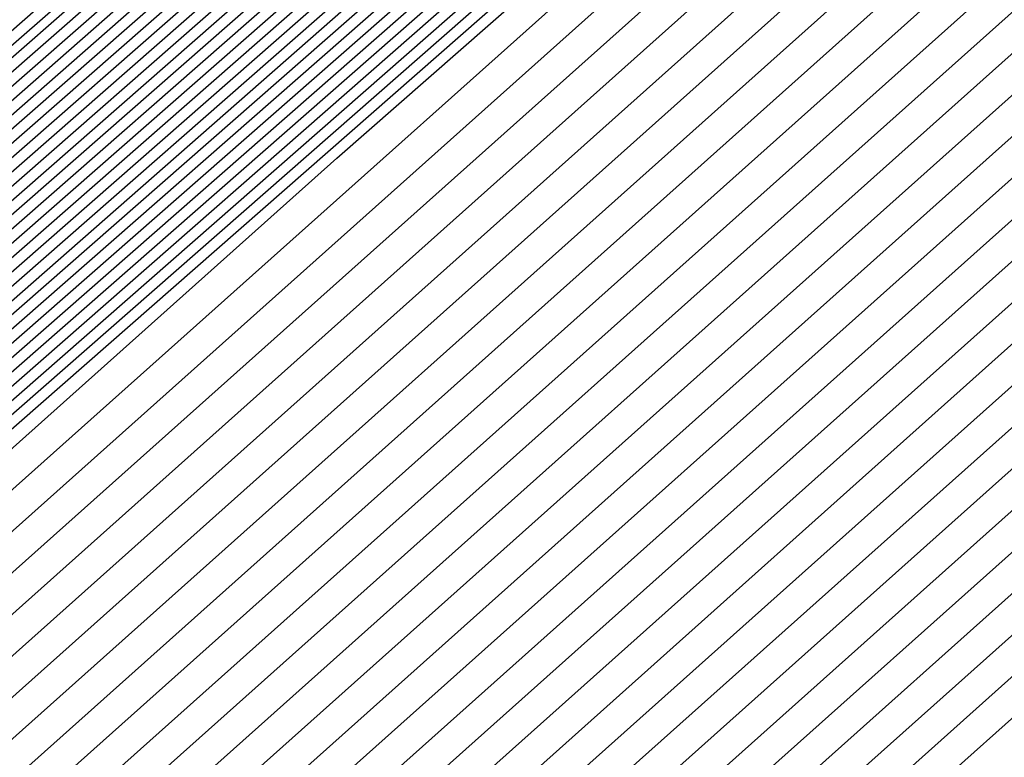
# Model space of a CAD drawing. Extents: x 3249832 to 3255657, y 13789405 to 13793316.
# Tile 1048 of 1056: x 3253213.2379 to 3253213.3054, y 13791261.6534 to 13791261.704. Entities that reach past the tile are written whole.
import ezdxf

# ---------------------------------------------------------------- set-up
doc = ezdxf.new("R2010")
doc.units = 0
doc.header["$LTSCALE"] = 100
doc.header["$MEASUREMENT"] = 0
for name, color, linetype in [('GRATIO_03231_CON', 1, 'CONTINUOUS'), ('GRATIO_0323_ICON', 1, 'CONTINUOUS'), ('TARGETS_EAST', 7, 'CONTINUOUS')]:
    doc.layers.add(name, color=color, linetype=linetype)

# ---------------------------------------------------------------- blocks, each defined once
blk = doc.blocks.new('Gratio_032316_contours')
at = {"layer": 'GRATIO_03231_CON', "color": 5, "linetype": 'Continuous', "flags": 128}
for points in [[(3253294.050892, 13791331.349147), (3253282.272347, 13791320.978058), (3253268.372959, 13791308.819897), (3253256.53026, 13791298.516025), (3253249.8813, 13791292.793135), (3253247.401173, 13791290.719249), (3253247.024485, 13791290.447721), (3253246.629331, 13791290.101489), (3253243.867765, 13791287.681844), (3253236.335328, 13791281.15966), (3253223.219613, 13791269.871285), (3253210.076396, 13791258.614957), (3253204.053508, 13791253.554381), (3253204.053506, 13791253.554379), (3253209.920037, 13791258.79424), (3253222.930167, 13791270.20313), (3253235.959336, 13791281.590624), (3253243.813823, 13791288.445438), (3253249.023211, 13791292.972861), (3253256.047914, 13791299.057326), (3253267.909792, 13791309.329092), (3253281.876511, 13791321.401718), (3253293.777187, 13791331.634584)], [(3253293.798373, 13791331.131311), (3253282.082854, 13791320.815718), (3253268.257836, 13791308.722622), (3253256.478491, 13791298.473901), (3253249.865083, 13791292.781659), (3253247.398206, 13791290.718887), (3253247.023539, 13791290.448797), (3253246.629661, 13791290.1036), (3253243.876746, 13791287.691505), (3253236.367871, 13791281.189718), (3253223.293177, 13791269.93665), (3253210.191067, 13791258.715525), (3253204.187016, 13791253.670777), (3253204.187014, 13791253.670777), (3253210.035202, 13791258.894242), (3253223.004679, 13791270.267407), (3253235.993201, 13791281.619171), (3253243.82253, 13791288.45167), (3253249.010414, 13791292.959989), (3253255.998597, 13791299.012453), (3253267.79711, 13791309.229136), (3253281.689131, 13791321.237116), (3253293.526131, 13791331.41522)], [(3253281.703867, 13791320.491041), (3253268.027588, 13791308.528072), (3253256.374954, 13791298.389654), (3253249.83265, 13791292.758707), (3253247.392273, 13791290.718163), (3253247.021649, 13791290.45095), (3253246.63032, 13791290.107823), (3253243.894709, 13791287.710827), (3253236.432955, 13791281.249833), (3253223.440304, 13791270.067378), (3253210.420408, 13791258.916665), (3253204.454031, 13791253.903573), (3253204.45403, 13791253.90357), (3253210.265496, 13791259.094286), (3253223.15342, 13791270.396274), (3253236.059978, 13791281.677323), (3253243.494674, 13791288.169109), (3253246.236293, 13791290.558915), (3253246.630942, 13791290.897916), (3253246.976878, 13791291.192818), (3253249.380962, 13791293.27243), (3253255.902209, 13791298.921086), (3253267.57241, 13791309.028745), (3253281.314456, 13791320.907856)], [(3253281.514374, 13791320.328701), (3253267.912464, 13791308.430798), (3253256.323186, 13791298.34753), (3253249.816433, 13791292.747232), (3253247.389307, 13791290.7178), (3253247.020703, 13791290.452026), (3253246.63065, 13791290.109934), (3253243.90369, 13791287.720489), (3253236.465497, 13791281.279891), (3253223.513867, 13791270.132741), (3253210.535079, 13791259.017233), (3253204.587539, 13791254.019969), (3253204.587538, 13791254.019968), (3253210.380657, 13791259.194295), (3253223.22789, 13791270.460601), (3253236.093697, 13791281.706031), (3253243.504926, 13791288.177315), (3253246.237927, 13791290.559532), (3253246.631434, 13791290.897348), (3253246.975681, 13791291.190435), (3253249.366914, 13791293.25849), (3253255.852885, 13791298.876217), (3253267.459724, 13791308.928789), (3253281.127076, 13791320.743256)], [(3253281.324881, 13791320.166363), (3253267.797344, 13791308.333522), (3253256.271417, 13791298.305406), (3253249.800217, 13791292.735756), (3253247.38634, 13791290.717438), (3253247.019758, 13791290.453103), (3253246.630979, 13791290.112045), (3253243.912671, 13791287.73015), (3253236.498039, 13791281.309949), (3253223.587429, 13791270.198103), (3253210.64975, 13791259.117804), (3253204.721046, 13791254.136365), (3253204.721046, 13791254.136365), (3253210.495817, 13791259.294303), (3253223.302356, 13791270.524924), (3253236.127417, 13791281.734739), (3253243.515178, 13791288.185521), (3253246.239562, 13791290.56015), (3253246.631926, 13791290.896781), (3253246.974483, 13791291.188052), (3253249.352866, 13791293.24455), (3253255.803561, 13791298.831348), (3253267.347038, 13791308.828835), (3253280.939697, 13791320.578654)], [(3253281.135387, 13791320.004024), (3253267.68222, 13791308.236247), (3253256.219649, 13791298.263283), (3253249.784, 13791292.72428), (3253247.383374, 13791290.717076), (3253247.018812, 13791290.454179), (3253246.631309, 13791290.114156), (3253243.921652, 13791287.739811), (3253236.530581, 13791281.340006), (3253223.660992, 13791270.263468), (3253210.76442, 13791259.218373), (3253204.854554, 13791254.25276), (3253204.854554, 13791254.252763), (3253210.610976, 13791259.394313), (3253223.376826, 13791270.589251), (3253236.161137, 13791281.763447), (3253243.52543, 13791288.193726), (3253246.241196, 13791290.560768), (3253246.632418, 13791290.896213), (3253246.973286, 13791291.185668), (3253249.338818, 13791293.230609), (3253255.754237, 13791298.786479), (3253267.234354, 13791308.728879), (3253280.752313, 13791320.414054)], [(3253267.451973, 13791308.041697), (3253256.116111, 13791298.179035), (3253249.751567, 13791292.701328), (3253247.377441, 13791290.716351), (3253247.016922, 13791290.456332), (3253246.631968, 13791290.118378), (3253243.939615, 13791287.759133), (3253236.595665, 13791281.400121), (3253223.808119, 13791270.394196), (3253210.993761, 13791259.419512), (3253205.121569, 13791254.485556), (3253205.12157, 13791254.485556), (3253210.841294, 13791259.59433), (3253223.525766, 13791270.717901), (3253236.228576, 13791281.820863), (3253243.545933, 13791288.210138), (3253246.244464, 13791290.562004), (3253246.633402, 13791290.895078), (3253246.970892, 13791291.180901), (3253249.310721, 13791293.202729), (3253255.655588, 13791298.696741), (3253267.008982, 13791308.528971)], [(3253267.336849, 13791307.944423), (3253256.064342, 13791298.136912), (3253249.73535, 13791292.689852), (3253247.374474, 13791290.715989), (3253247.015976, 13791290.457408), (3253246.632298, 13791290.120489), (3253243.948596, 13791287.768794), (3253236.628207, 13791281.430179), (3253223.881683, 13791270.459559), (3253211.108432, 13791259.520081), (3253205.255077, 13791254.601952), (3253205.255078, 13791254.601953), (3253210.956454, 13791259.694338), (3253223.600232, 13791270.782228), (3253236.262295, 13791281.84957), (3253243.556185, 13791288.218343), (3253246.246098, 13791290.562622), (3253246.633894, 13791290.89451), (3253246.969694, 13791291.178518), (3253249.296673, 13791293.188789), (3253255.606265, 13791298.651872), (3253266.896298, 13791308.429015)], [(3253267.221725, 13791307.847149), (3253256.012575, 13791298.094788), (3253249.719134, 13791292.678376), (3253247.371507, 13791290.715627), (3253247.015031, 13791290.458484), (3253246.632628, 13791290.1226), (3253243.957577, 13791287.778456), (3253236.66075, 13791281.460237), (3253223.955246, 13791270.524922), (3253211.223103, 13791259.62065), (3253205.388584, 13791254.718352), (3253205.388586, 13791254.718351), (3253211.071615, 13791259.794345), (3253223.674701, 13791270.846551), (3253236.296016, 13791281.878279), (3253243.566437, 13791288.226549), (3253246.247732, 13791290.56324), (3253246.634385, 13791290.893942), (3253246.968497, 13791291.176134), (3253249.282624, 13791293.174848), (3253255.55694, 13791298.607003), (3253266.783612, 13791308.329061)], [(3253267.106605, 13791307.749872), (3253255.960806, 13791298.052664), (3253249.702917, 13791292.6669), (3253247.368541, 13791290.715265), (3253247.014086, 13791290.459561), (3253246.632957, 13791290.124712), (3253243.966559, 13791287.788117), (3253236.693292, 13791281.490295), (3253224.02881, 13791270.590287), (3253211.337773, 13791259.72122), (3253205.522092, 13791254.834748), (3253205.522094, 13791254.834746), (3253211.186774, 13791259.894355), (3253223.749171, 13791270.910878), (3253236.329735, 13791281.906987), (3253243.576689, 13791288.234755), (3253246.249366, 13791290.563858), (3253246.634877, 13791290.893375), (3253246.9673, 13791291.173751), (3253249.268576, 13791293.160908), (3253255.507616, 13791298.562134), (3253266.670926, 13791308.229105)], [(3253266.876357, 13791307.555324), (3253255.857268, 13791297.968417), (3253249.670483, 13791292.643948), (3253247.362608, 13791290.71454), (3253247.012195, 13791290.461714), (3253246.633616, 13791290.128934), (3253243.984521, 13791287.807439), (3253236.758376, 13791281.55041), (3253224.175936, 13791270.721014), (3253211.567115, 13791259.922358), (3253205.789111, 13791255.067539), (3253205.78911, 13791255.067541), (3253211.417093, 13791260.094372), (3253223.898111, 13791271.039528), (3253236.397174, 13791281.964402), (3253243.597192, 13791288.251166), (3253246.252634, 13791290.565094), (3253246.635861, 13791290.892239), (3253246.964905, 13791291.168984), (3253249.240479, 13791293.133027), (3253255.408968, 13791298.472396), (3253266.445556, 13791308.029197)], [(3253266.761233, 13791307.458048), (3253255.8055, 13791297.926293), (3253249.654267, 13791292.632473), (3253247.359641, 13791290.714178), (3253247.011249, 13791290.46279), (3253246.633946, 13791290.131045), (3253243.993502, 13791287.8171), (3253236.790918, 13791281.580467), (3253224.2495, 13791270.786377), (3253211.681785, 13791260.022928), (3253205.922618, 13791255.183939), (3253205.922618, 13791255.183939), (3253211.532252, 13791260.19438), (3253223.972577, 13791271.103855), (3253236.430893, 13791281.993111), (3253243.607444, 13791288.259371), (3253246.254268, 13791290.565712), (3253246.636353, 13791290.891671), (3253246.963708, 13791291.166601), (3253249.226431, 13791293.119087), (3253255.359643, 13791298.427527), (3253266.33287, 13791307.929241)], [(3253266.64611, 13791307.360774), (3253255.753731, 13791297.884169), (3253249.63805, 13791292.620997), (3253247.356675, 13791290.713816), (3253247.010304, 13791290.463866), (3253246.634276, 13791290.133156), (3253244.002484, 13791287.826761), (3253236.82346, 13791281.610525), (3253224.323063, 13791270.85174), (3253211.796456, 13791260.123497), (3253206.056126, 13791255.300335), (3253206.056126, 13791255.300335), (3253211.647411, 13791260.294389), (3253224.047047, 13791271.168178), (3253236.464614, 13791282.021819), (3253243.617696, 13791288.267577), (3253246.255902, 13791290.566329), (3253246.636845, 13791290.891104), (3253246.962511, 13791291.164217), (3253249.212383, 13791293.105147), (3253255.310319, 13791298.382658), (3253266.220186, 13791307.829287)], [(3253266.530986, 13791307.263499), (3253255.701962, 13791297.842046), (3253249.621834, 13791292.609521), (3253247.353708, 13791290.713453), (3253247.009359, 13791290.464943), (3253246.634605, 13791290.135267), (3253244.011465, 13791287.836423), (3253236.856002, 13791281.640583), (3253224.396627, 13791270.917105), (3253211.911126, 13791260.224066), (3253206.189634, 13791255.416731), (3253206.189634, 13791255.416732), (3253211.762573, 13791260.394397), (3253224.121517, 13791271.232505), (3253236.498333, 13791282.050527), (3253243.627948, 13791288.275783), (3253246.257536, 13791290.566947), (3253246.637337, 13791290.890536), (3253246.961314, 13791291.161834), (3253249.198335, 13791293.091206), (3253255.260994, 13791298.337789), (3253266.1075, 13791307.729333)], [(3253266.300742, 13791307.068949), (3253255.598426, 13791297.757798), (3253249.5894, 13791292.586569), (3253247.347775, 13791290.712729), (3253247.007468, 13791290.467095), (3253246.635265, 13791290.139489), (3253244.029427, 13791287.855745), (3253236.921086, 13791281.700698), (3253224.543752, 13791271.047831), (3253212.140468, 13791260.425205), (3253206.456649, 13791255.649527), (3253206.45665, 13791255.649527), (3253211.992891, 13791260.594414), (3253224.270456, 13791271.361155), (3253236.565772, 13791282.107943), (3253243.648451, 13791288.292194), (3253246.260804, 13791290.568183), (3253246.638321, 13791290.889401), (3253246.958919, 13791291.157067), (3253249.170238, 13791293.063326), (3253255.162346, 13791298.248051), (3253265.88213, 13791307.529423)], [(3253266.185618, 13791306.971675), (3253255.546657, 13791297.715675), (3253249.573183, 13791292.575093), (3253247.344808, 13791290.712367), (3253247.006522, 13791290.468172), (3253246.635594, 13791290.141601), (3253244.038409, 13791287.865406), (3253236.953628, 13791281.730756), (3253224.617315, 13791271.113195), (3253212.255138, 13791260.525774), (3253206.590156, 13791255.765923), (3253206.590158, 13791255.765923), (3253212.10805, 13791260.694424), (3253224.344922, 13791271.425478), (3253236.599492, 13791282.136651), (3253243.658703, 13791288.3004), (3253246.262438, 13791290.568801), (3253246.638812, 13791290.888833), (3253246.957722, 13791291.154684), (3253249.15619, 13791293.049385), (3253255.113022, 13791298.203182), (3253265.769445, 13791307.429467)], [(3253266.070494, 13791306.874399), (3253255.494888, 13791297.673551), (3253249.556967, 13791292.563617), (3253247.341842, 13791290.712004), (3253247.005577, 13791290.469248), (3253246.635924, 13791290.143712), (3253244.04739, 13791287.875067), (3253236.98617, 13791281.760814), (3253224.690879, 13791271.178558), (3253212.369809, 13791260.626345), (3253206.723664, 13791255.882318), (3253206.723666, 13791255.88232), (3253212.22321, 13791260.794431), (3253224.419392, 13791271.489805), (3253236.633212, 13791282.165358), (3253243.668955, 13791288.308605), (3253246.264072, 13791290.569419), (3253246.639304, 13791290.888265), (3253246.956524, 13791291.1523), (3253249.142141, 13791293.035445), (3253255.063697, 13791298.158313), (3253265.656759, 13791307.329513)], [(3253265.955372, 13791306.777124), (3253255.44312, 13791297.631427), (3253249.54075, 13791292.552141), (3253247.338875, 13791290.711642), (3253247.004632, 13791290.470325), (3253246.636254, 13791290.145823), (3253244.056371, 13791287.884728), (3253237.018712, 13791281.790872), (3253224.764442, 13791271.243923), (3253212.48448, 13791260.726913), (3253206.857172, 13791255.998718), (3253206.857174, 13791255.998718), (3253212.338369, 13791260.894441), (3253224.493862, 13791271.554128), (3253236.666931, 13791282.194066), (3253243.679207, 13791288.316811), (3253246.265706, 13791290.570037), (3253246.639796, 13791290.887697), (3253246.955327, 13791291.149917), (3253249.128093, 13791293.021505), (3253255.014373, 13791298.113444), (3253265.544075, 13791307.229559)], [(3253265.725125, 13791306.582574), (3253255.339583, 13791297.54718), (3253249.508317, 13791292.52919), (3253247.332942, 13791290.710918), (3253247.002741, 13791290.472477), (3253246.636913, 13791290.150045), (3253244.074334, 13791287.904051), (3253237.083796, 13791281.850986), (3253224.911569, 13791271.374649), (3253212.713817, 13791260.928053), (3253207.124191, 13791256.23151), (3253207.12419, 13791256.231511), (3253212.568689, 13791261.094458), (3253224.642801, 13791271.682782), (3253236.73437, 13791282.251483), (3253243.69971, 13791288.333222), (3253246.268975, 13791290.571273), (3253246.64078, 13791290.886562), (3253246.952933, 13791291.14515), (3253249.099997, 13791292.993624), (3253254.915725, 13791298.023706), (3253265.318703, 13791307.029649)], [(3253265.610003, 13791306.4853), (3253255.287814, 13791297.505056), (3253249.4921, 13791292.517714), (3253247.329976, 13791290.710555), (3253247.001795, 13791290.473554), (3253246.637243, 13791290.152156), (3253244.083315, 13791287.913712), (3253237.116338, 13791281.881044), (3253224.985132, 13791271.440014), (3253212.828488, 13791261.028621), (3253207.257698, 13791256.34791), (3253207.257698, 13791256.347908), (3253212.683849, 13791261.194466), (3253224.717267, 13791271.747105), (3253236.76809, 13791282.28019), (3253243.709962, 13791288.341428), (3253246.270609, 13791290.571891), (3253246.641272, 13791290.885994), (3253246.951735, 13791291.142767), (3253249.085948, 13791292.979684), (3253254.8664, 13791297.978837), (3253265.206019, 13791306.929695)], [(3253265.494879, 13791306.388026), (3253255.236046, 13791297.462932), (3253249.475884, 13791292.506238), (3253247.327009, 13791290.710193), (3253247.00085, 13791290.47463), (3253246.637572, 13791290.154267), (3253244.092296, 13791287.923373), (3253237.14888, 13791281.911102), (3253225.058696, 13791271.505377), (3253212.943158, 13791261.12919), (3253207.391206, 13791256.464306), (3253207.391205, 13791256.464306), (3253212.799008, 13791261.294475), (3253224.791737, 13791271.811432), (3253236.80181, 13791282.308898), (3253243.720214, 13791288.349633), (3253246.272243, 13791290.572509), (3253246.641764, 13791290.885427), (3253246.950538, 13791291.140383), (3253249.0719, 13791292.965744), (3253254.817076, 13791297.933968), (3253265.093333, 13791306.829739)], [(3253265.379755, 13791306.290749), (3253255.184277, 13791297.420809), (3253249.459667, 13791292.494762), (3253247.324043, 13791290.709831), (3253246.999905, 13791290.475706), (3253246.637902, 13791290.156378), (3253244.101277, 13791287.933034), (3253237.181422, 13791281.94116), (3253225.132259, 13791271.570741), (3253213.057829, 13791261.229761), (3253207.524713, 13791256.580702), (3253207.524713, 13791256.580701), (3253212.914167, 13791261.394483), (3253224.866207, 13791271.875755), (3253236.83553, 13791282.337607), (3253243.730466, 13791288.357839), (3253246.273877, 13791290.573126), (3253246.642256, 13791290.884859), (3253246.949341, 13791291.138), (3253249.057852, 13791292.951803), (3253254.767752, 13791297.889098), (3253264.980647, 13791306.729784)], [(3253265.149509, 13791306.096201), (3253255.08074, 13791297.336561), (3253249.427234, 13791292.47181), (3253247.31811, 13791290.709106), (3253246.998014, 13791290.477859), (3253246.638561, 13791290.160601), (3253244.11924, 13791287.952356), (3253237.246506, 13791282.001275), (3253225.279384, 13791271.701467), (3253213.28717, 13791261.430898), (3253207.791729, 13791256.813497), (3253207.791729, 13791256.813496), (3253213.144488, 13791261.5945), (3253225.015147, 13791272.004405), (3253236.902969, 13791282.395022), (3253243.750969, 13791288.37425), (3253246.277145, 13791290.574362), (3253246.643239, 13791290.883724), (3253246.946946, 13791291.133233), (3253249.029755, 13791292.923923), (3253254.669103, 13791297.799361), (3253264.755277, 13791306.529875)], [(3253265.034385, 13791305.998925), (3253255.028971, 13791297.294438), (3253249.411017, 13791292.460334), (3253247.315143, 13791290.708744), (3253246.997068, 13791290.478935), (3253246.638891, 13791290.162712), (3253244.128221, 13791287.962018), (3253237.279049, 13791282.031333), (3253225.352948, 13791271.766832), (3253213.401841, 13791261.531469), (3253207.925236, 13791256.929893), (3253207.925237, 13791256.929894), (3253213.259647, 13791261.694508), (3253225.089613, 13791272.068732), (3253236.936688, 13791282.42373), (3253243.761221, 13791288.382456), (3253246.278779, 13791290.57498), (3253246.643731, 13791290.883156), (3253246.945749, 13791291.130849), (3253249.015707, 13791292.909983), (3253254.619779, 13791297.754491), (3253264.642591, 13791306.42992)], [(3253264.919264, 13791305.901651), (3253254.977202, 13791297.252314), (3253249.3948, 13791292.448858), (3253247.312176, 13791290.708382), (3253246.996123, 13791290.480012), (3253246.639221, 13791290.164823), (3253244.137203, 13791287.971679), (3253237.311591, 13791282.06139), (3253225.426511, 13791271.832195), (3253213.516511, 13791261.632038), (3253208.058744, 13791257.046289), (3253208.058745, 13791257.04629), (3253213.374806, 13791261.794518), (3253225.164083, 13791272.133057), (3253236.970408, 13791282.452439), (3253243.771473, 13791288.390661), (3253246.280413, 13791290.575598), (3253246.644223, 13791290.882588), (3253246.944552, 13791291.128466), (3253249.001658, 13791292.896042), (3253254.570455, 13791297.709622), (3253264.529907, 13791306.329965)], [(3253264.80414, 13791305.804376), (3253254.925434, 13791297.21019), (3253249.378584, 13791292.437382), (3253247.30921, 13791290.70802), (3253246.995178, 13791290.481088), (3253246.63955, 13791290.166934), (3253244.146184, 13791287.98134), (3253237.344133, 13791282.091448), (3253225.500075, 13791271.89756), (3253213.631182, 13791261.732606), (3253208.192251, 13791257.162689), (3253208.192253, 13791257.162687), (3253213.489966, 13791261.894525), (3253225.238552, 13791272.197382), (3253237.004128, 13791282.481146), (3253243.781725, 13791288.398867), (3253246.282047, 13791290.576216), (3253246.644715, 13791290.88202), (3253246.943355, 13791291.126083), (3253248.98761, 13791292.882102), (3253254.521131, 13791297.664754), (3253264.417221, 13791306.230011)], [(3253264.573894, 13791305.609826), (3253254.821897, 13791297.125943), (3253249.34615, 13791292.414431), (3253247.303277, 13791290.707295), (3253246.993287, 13791290.483241), (3253246.640209, 13791290.171156), (3253244.164146, 13791288.000663), (3253237.409217, 13791282.151563), (3253225.647202, 13791272.028285), (3253213.860523, 13791261.933746), (3253208.459267, 13791257.395481), (3253208.459267, 13791257.395482), (3253213.720284, 13791262.094543), (3253225.387492, 13791272.326032), (3253237.071567, 13791282.538562), (3253243.802228, 13791288.415278), (3253246.285315, 13791290.577452), (3253246.645699, 13791290.880885), (3253246.94096, 13791291.121316), (3253248.959514, 13791292.854222), (3253254.422482, 13791297.575015), (3253264.191851, 13791306.030101)], [(3253264.45877, 13791305.512552), (3253254.770128, 13791297.083819), (3253249.329934, 13791292.402955), (3253247.30031, 13791290.706933), (3253246.992341, 13791290.484317), (3253246.640539, 13791290.173268), (3253244.173127, 13791288.010324), (3253237.441759, 13791282.181621), (3253225.720765, 13791272.09365), (3253213.975194, 13791262.034314), (3253208.592778, 13791257.51188), (3253208.592775, 13791257.511878), (3253213.835445, 13791262.194552), (3253225.461958, 13791272.390357), (3253237.105286, 13791282.56727), (3253243.81248, 13791288.423484), (3253246.286949, 13791290.57807), (3253246.646191, 13791290.880317), (3253246.939763, 13791291.118932), (3253248.945465, 13791292.840281), (3253254.373158, 13791297.530146), (3253264.079166, 13791305.930146)], [(3253264.343648, 13791305.415276), (3253254.71836, 13791297.041695), (3253249.313717, 13791292.391479), (3253247.297344, 13791290.706571), (3253246.991396, 13791290.485394), (3253246.640869, 13791290.175379), (3253244.182109, 13791288.019985), (3253237.474301, 13791282.211679), (3253225.794328, 13791272.159013), (3253214.089865, 13791262.134885), (3253208.726286, 13791257.628276), (3253208.726283, 13791257.628275), (3253213.950605, 13791262.29456), (3253225.536428, 13791272.454682), (3253237.139007, 13791282.595978), (3253243.822732, 13791288.43169), (3253246.288583, 13791290.578688), (3253246.646683, 13791290.87975), (3253246.938566, 13791291.116549), (3253248.931417, 13791292.826341), (3253254.323834, 13791297.485277), (3253263.96648, 13791305.830192)], [(3253264.228524, 13791305.318001), (3253254.666591, 13791296.999572), (3253249.2975, 13791292.380003), (3253247.294377, 13791290.706208), (3253246.990451, 13791290.48647), (3253246.641198, 13791290.17749), (3253244.19109, 13791288.029646), (3253237.506843, 13791282.241737), (3253225.867892, 13791272.224376), (3253214.204535, 13791262.235454), (3253208.859793, 13791257.744672), (3253208.859791, 13791257.744673), (3253214.065764, 13791262.394569), (3253225.610898, 13791272.519009), (3253237.172726, 13791282.624686), (3253243.832984, 13791288.439895), (3253246.290217, 13791290.579306), (3253246.647175, 13791290.879182), (3253246.937368, 13791291.114165), (3253248.917369, 13791292.812401), (3253254.27451, 13791297.440408), (3253263.853796, 13791305.730237)], [(3253263.998279, 13791305.123451), (3253254.563054, 13791296.915324), (3253249.265067, 13791292.357051), (3253247.288444, 13791290.705484), (3253246.98856, 13791290.488623), (3253246.641858, 13791290.181712), (3253244.209052, 13791288.048968), (3253237.571927, 13791282.301851), (3253226.015019, 13791272.355104), (3253214.433876, 13791262.436593), (3253209.126809, 13791257.977468), (3253209.126807, 13791257.977466), (3253214.296083, 13791262.594587), (3253225.759837, 13791272.647659), (3253237.240165, 13791282.682102), (3253243.853487, 13791288.456307), (3253246.293485, 13791290.580541), (3253246.648158, 13791290.878047), (3253246.934974, 13791291.109399), (3253248.889272, 13791292.78452), (3253254.175861, 13791297.35067), (3253263.628424, 13791305.530326)], [(3253263.883155, 13791305.026177), (3253254.511285, 13791296.873201), (3253249.24885, 13791292.345575), (3253247.285477, 13791290.705122), (3253246.987614, 13791290.489699), (3253246.642187, 13791290.183823), (3253244.218034, 13791288.05863), (3253237.60447, 13791282.331909), (3253226.08858, 13791272.420468), (3253214.548547, 13791262.537162), (3253209.260316, 13791258.093864), (3253209.260315, 13791258.093863), (3253214.411242, 13791262.694594), (3253225.834303, 13791272.711984), (3253237.273884, 13791282.71081), (3253243.863739, 13791288.464512), (3253246.295119, 13791290.581159), (3253246.64865, 13791290.877479), (3253246.933777, 13791291.107015), (3253248.875224, 13791292.77058), (3253254.126537, 13791297.305801), (3253263.51574, 13791305.430372)], [(3253263.768031, 13791304.928903), (3253254.459517, 13791296.831077), (3253249.232634, 13791292.334099), (3253247.282511, 13791290.704759), (3253246.986669, 13791290.490776), (3253246.642517, 13791290.185934), (3253244.227015, 13791288.068291), (3253237.637011, 13791282.361967), (3253226.162144, 13791272.485831), (3253214.663218, 13791262.637731), (3253209.393824, 13791258.21026), (3253209.393823, 13791258.210261), (3253214.526403, 13791262.794604), (3253225.908773, 13791272.776309), (3253237.307605, 13791282.739518), (3253243.873991, 13791288.472718), (3253246.296754, 13791290.581777), (3253246.649142, 13791290.876911), (3253246.932579, 13791291.104632), (3253248.861175, 13791292.756639), (3253254.077212, 13791297.260932), (3253263.403054, 13791305.330417)], [(3253263.652909, 13791304.831626), (3253254.407748, 13791296.788953), (3253249.216417, 13791292.322623), (3253247.279544, 13791290.704397), (3253246.985724, 13791290.491852), (3253246.642847, 13791290.188045), (3253244.235996, 13791288.077952), (3253237.669553, 13791282.392025), (3253226.235707, 13791272.551194), (3253214.777888, 13791262.738301), (3253209.527331, 13791258.326659), (3253209.527331, 13791258.326658), (3253214.641562, 13791262.894612), (3253225.983243, 13791272.840634), (3253237.341324, 13791282.768226), (3253243.884243, 13791288.480923), (3253246.298388, 13791290.582395), (3253246.649634, 13791290.876343), (3253246.931382, 13791291.102248), (3253248.847127, 13791292.742699), (3253254.027888, 13791297.216063), (3253263.290368, 13791305.230462)], [(3253226.382834, 13791272.681922), (3253215.00723, 13791262.939439), (3253209.794347, 13791258.559451), (3253209.794347, 13791258.559452), (3253214.871881, 13791263.094629), (3253226.132183, 13791272.969284)], [(3253226.456398, 13791272.747287), (3253215.1219, 13791263.040009), (3253209.927854, 13791258.675849), (3253209.927855, 13791258.675849), (3253214.98704, 13791263.194638), (3253226.206649, 13791273.03361)], [(3253226.529961, 13791272.81265), (3253215.236571, 13791263.140578), (3253210.061362, 13791258.792247), (3253210.061363, 13791258.792246), (3253215.102201, 13791263.294646), (3253226.281118, 13791273.097935)], [(3253226.603525, 13791272.878012), (3253215.351241, 13791263.241147), (3253210.194873, 13791258.908643), (3253210.194871, 13791258.908643), (3253215.217361, 13791263.394654), (3253226.355588, 13791273.16226)], [(3253226.750651, 13791273.00874), (3253215.580581, 13791263.442286), (3253210.461888, 13791259.141436), (3253210.461887, 13791259.141437), (3253215.447679, 13791263.594671), (3253226.504528, 13791273.29091)], [(3253226.824215, 13791273.074105), (3253215.695251, 13791263.542855), (3253210.595396, 13791259.257834), (3253210.595395, 13791259.257834), (3253215.562839, 13791263.69468), (3253226.578994, 13791273.355235)], [(3253226.897776, 13791273.139468), (3253215.809922, 13791263.643426), (3253210.728904, 13791259.37423), (3253210.728903, 13791259.374231), (3253215.677998, 13791263.794688), (3253226.653464, 13791273.41956)], [(3253226.97134, 13791273.204831), (3253215.924593, 13791263.743994), (3253210.862411, 13791259.490628), (3253210.862411, 13791259.490628), (3253215.793159, 13791263.894698)], [(3253216.153934, 13791263.945134), (3253211.129426, 13791259.723422), (3253211.129427, 13791259.723422), (3253216.023478, 13791264.094715)], [(3253216.268605, 13791264.045702), (3253211.262934, 13791259.839819), (3253211.262935, 13791259.839819), (3253216.138637, 13791264.194723)], [(3253216.383275, 13791264.146271), (3253211.396442, 13791259.956215), (3253211.396443, 13791259.956216), (3253216.253796, 13791264.294732)], [(3253216.497946, 13791264.246842), (3253211.529949, 13791260.072613), (3253211.529951, 13791260.072613), (3253216.368956, 13791264.39474)]]:
    blk.add_lwpolyline(points, dxfattribs=at)
at = {"layer": 'GRATIO_0323_ICON', "color": 7, "linetype": 'Continuous', "flags": 128}
for points in [[(3253281.89336, 13791320.65338), (3253268.142712, 13791308.625346), (3253256.426723, 13791298.431777), (3253249.848867, 13791292.770183), (3253247.39524, 13791290.718525), (3253247.022594, 13791290.449873), (3253246.62999, 13791290.105711), (3253243.885727, 13791287.701166), (3253236.400413, 13791281.219776), (3253223.36674, 13791270.002013), (3253210.305738, 13791258.816096), (3253204.320523, 13791253.787173), (3253204.320522, 13791253.787174), (3253210.150337, 13791258.994278), (3253223.078951, 13791270.331951), (3253236.026258, 13791281.648614), (3253243.484422, 13791288.160904), (3253246.234659, 13791290.558297), (3253246.63045, 13791290.898484), (3253246.978075, 13791291.195202), (3253249.395011, 13791293.286371), (3253255.951534, 13791298.965955), (3253267.685094, 13791309.128699), (3253281.501835, 13791321.072455)], [(3253280.945894, 13791319.841684), (3253267.567096, 13791308.138973), (3253256.16788, 13791298.221159), (3253249.767783, 13791292.712804), (3253247.380407, 13791290.716714), (3253247.017867, 13791290.455255), (3253246.631639, 13791290.116267), (3253243.930634, 13791287.749472), (3253236.563123, 13791281.370064), (3253223.734556, 13791270.328831), (3253210.879091, 13791259.318942), (3253204.988061, 13791254.36916), (3253204.988062, 13791254.369158), (3253210.726135, 13791259.49432), (3253223.451296, 13791270.653578), (3253236.194856, 13791281.792155), (3253243.535681, 13791288.201932), (3253246.24283, 13791290.561386), (3253246.63291, 13791290.895645), (3253246.972089, 13791291.183285), (3253249.324769, 13791293.216669), (3253255.704912, 13791298.74161), (3253267.121668, 13791308.628925), (3253280.564934, 13791320.249454)], [(3253266.991481, 13791307.652598), (3253255.909037, 13791298.01054), (3253249.6867, 13791292.655425), (3253247.365574, 13791290.714902), (3253247.01314, 13791290.460637), (3253246.633287, 13791290.126823), (3253243.97554, 13791287.797778), (3253236.725834, 13791281.520353), (3253224.102373, 13791270.655649), (3253211.452444, 13791259.821789), (3253205.655603, 13791254.951144), (3253205.655602, 13791254.951144), (3253211.301934, 13791259.994362), (3253223.823641, 13791270.975201), (3253236.363455, 13791281.935695), (3253243.58694, 13791288.24296), (3253246.251, 13791290.564476), (3253246.635369, 13791290.892807), (3253246.966103, 13791291.171368), (3253249.254528, 13791293.146968), (3253255.458291, 13791298.517265), (3253266.558242, 13791308.129151)], [(3253266.415864, 13791307.166223), (3253255.650194, 13791297.799922), (3253249.605617, 13791292.598045), (3253247.350742, 13791290.713091), (3253247.008413, 13791290.466019), (3253246.634935, 13791290.137378), (3253244.020446, 13791287.846084), (3253236.888544, 13791281.670641), (3253224.470188, 13791270.982468), (3253212.025797, 13791260.324637), (3253206.323141, 13791255.533131), (3253206.323142, 13791255.53313), (3253211.877732, 13791260.494407), (3253224.195986, 13791271.296828), (3253236.532053, 13791282.079234), (3253243.6382, 13791288.283988), (3253246.25917, 13791290.567565), (3253246.637829, 13791290.889968), (3253246.960116, 13791291.15945), (3253249.184286, 13791293.077266), (3253255.21167, 13791298.29292), (3253265.994814, 13791307.629377)], [(3253265.840248, 13791306.67985), (3253255.391351, 13791297.589303), (3253249.524534, 13791292.540666), (3253247.335909, 13791290.71128), (3253247.003686, 13791290.471401), (3253246.636583, 13791290.147934), (3253244.065352, 13791287.894389), (3253237.051254, 13791281.820929), (3253224.838006, 13791271.309286), (3253212.59915, 13791260.827482), (3253206.990679, 13791256.115114), (3253206.990682, 13791256.115115), (3253212.45353, 13791260.994449), (3253224.568332, 13791271.618455), (3253236.700651, 13791282.222775), (3253243.689459, 13791288.325016), (3253246.267341, 13791290.570655), (3253246.640288, 13791290.88713), (3253246.95413, 13791291.147533), (3253249.114045, 13791293.007565), (3253254.965049, 13791298.068575), (3253265.431389, 13791307.129603)], [(3253265.264633, 13791306.193475), (3253255.132509, 13791297.378685), (3253249.44345, 13791292.483286), (3253247.321076, 13791290.709469), (3253246.998959, 13791290.476783), (3253246.638232, 13791290.15849), (3253244.110259, 13791287.942695), (3253237.213964, 13791281.971218), (3253225.205823, 13791271.636104), (3253213.172499, 13791261.33033), (3253207.658221, 13791256.697101), (3253207.658221, 13791256.697099), (3253213.029327, 13791261.494493), (3253224.940677, 13791271.940082), (3253236.869249, 13791282.366314), (3253243.740718, 13791288.366045), (3253246.275511, 13791290.573744), (3253246.642748, 13791290.884291), (3253246.948144, 13791291.135616), (3253249.043803, 13791292.937863), (3253254.718428, 13791297.84423), (3253264.867963, 13791306.62983)], [(3253264.689016, 13791305.7071), (3253254.873665, 13791297.168066), (3253249.362367, 13791292.425906), (3253247.306243, 13791290.707657), (3253246.994232, 13791290.482165), (3253246.63988, 13791290.169045), (3253244.155165, 13791287.991001), (3253237.376675, 13791282.121506), (3253225.573638, 13791271.962922), (3253213.745853, 13791261.833177), (3253208.325759, 13791257.279085), (3253208.325759, 13791257.279085), (3253213.605125, 13791261.994535), (3253225.313022, 13791272.261707), (3253237.037847, 13791282.509854), (3253243.791977, 13791288.407073), (3253246.283681, 13791290.576834), (3253246.645207, 13791290.881453), (3253246.942157, 13791291.123699), (3253248.973562, 13791292.868162), (3253254.471807, 13791297.619884), (3253264.304535, 13791306.130056)], [(3253264.113401, 13791305.220727), (3253254.614823, 13791296.957448), (3253249.281284, 13791292.368527), (3253247.291411, 13791290.705846), (3253246.989505, 13791290.487546), (3253246.641528, 13791290.179601), (3253244.200071, 13791288.039307), (3253237.539385, 13791282.271795), (3253225.941455, 13791272.289741), (3253214.319206, 13791262.336023), (3253208.993301, 13791257.861068), (3253208.993299, 13791257.86107), (3253214.180923, 13791262.494577), (3253225.685367, 13791272.583334), (3253237.206446, 13791282.653394), (3253243.843236, 13791288.448101), (3253246.291851, 13791290.579923), (3253246.647666, 13791290.878614), (3253246.936171, 13791291.111782), (3253248.90332, 13791292.79846), (3253254.225185, 13791297.395539), (3253263.74111, 13791305.630282)], [(3253226.309271, 13791272.616559), (3253214.892559, 13791262.83887), (3253209.660839, 13791258.443055), (3253209.660839, 13791258.443054), (3253214.756722, 13791262.994621), (3253226.057713, 13791272.904959)], [(3253226.677088, 13791272.943377), (3253215.465912, 13791263.341718), (3253210.328381, 13791259.02504), (3253210.328379, 13791259.02504), (3253215.33252, 13791263.494663), (3253226.430058, 13791273.226585)], [(3253216.039263, 13791263.844563), (3253210.995919, 13791259.607026), (3253210.995919, 13791259.607025), (3253215.908318, 13791263.994705)], [(3253216.612616, 13791264.347411), (3253211.663461, 13791260.189011), (3253211.663459, 13791260.18901), (3253216.484117, 13791264.494749)]]:
    blk.add_lwpolyline(points, dxfattribs=at)

msp = doc.modelspace()

# ---------------------------------------------------------------- block references
at = {"layer": 'TARGETS_EAST'}
msp.add_blockref('Gratio_032316_contours', (0, 0), dxfattribs=at)

doc.saveas('drawing.dxf')
